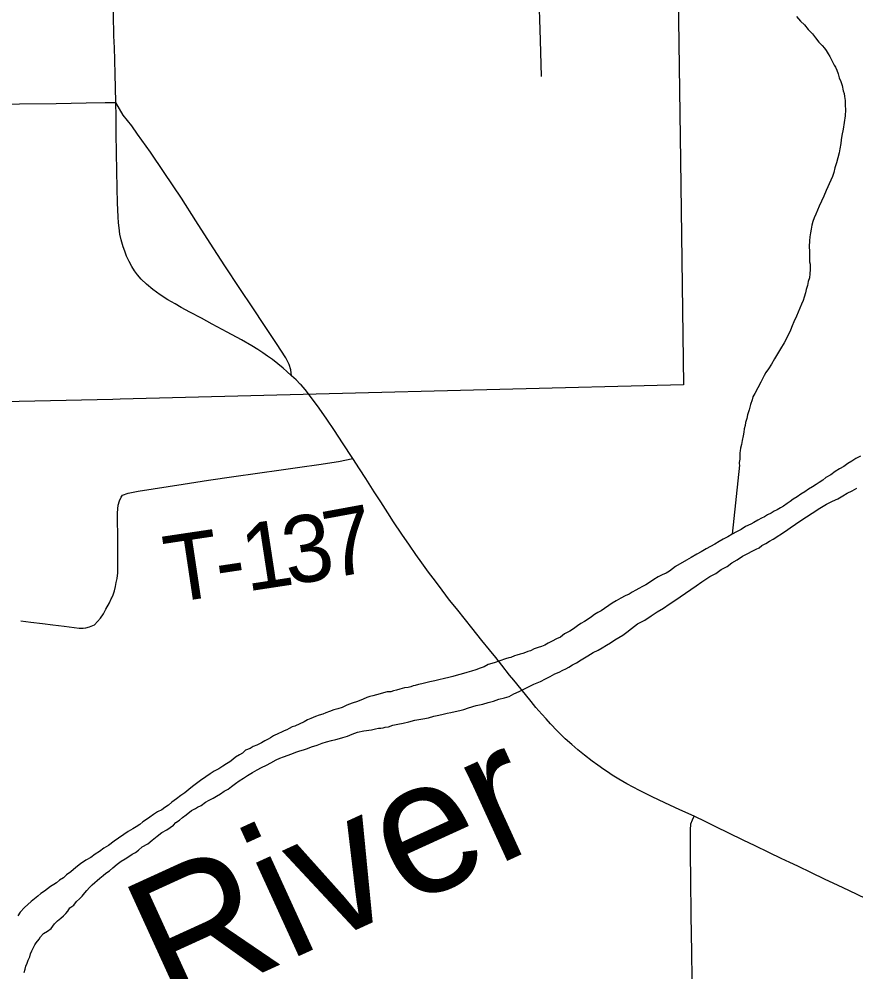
# Model space of a CAD drawing. Extents: x 103424 to 290657, y 38711 to 110967.
# Drawn here: x 214251.8038 to 214252.1593, y 40209.8906 to 40210.2955 of the extents above; entities that cross this region are included whole.
import ezdxf

# ---------------------------------------------------------------- set-up
doc = ezdxf.new("R2010")
doc.units = 0
for name, color, linetype in [('GM_X_City_Street', 7, 'Continuous'), ('GM_X_Corporation', 7, 'Continuous'), ('GM_X_Major_River', 7, 'Continuous'), ('GM_X_Major_River_Text', 7, 'Continuous'), ('GM_X_Minor_River', 7, 'Continuous'), ('GM_X_State_Route', 7, 'Continuous'), ('GM_X_Township_Road', 7, 'Continuous'), ('GM_X_Township_Road_Text', 7, 'Continuous')]:
    doc.layers.add(name, color=color, linetype=linetype)

msp = doc.modelspace()

# ---------------------------------------------------------------- linework, layer by layer
at = {"layer": 'GM_X_City_Street'}
for points in [[(214252.02582, 40210.27106), (214252.02531, 40210.28659), (214252.02502, 40210.29527), (214252.02473, 40210.30394), (214252.02435, 40210.31947), (214252.02414, 40210.32799), (214252.02393, 40210.3365), (214252.02355, 40210.35203), (214252.0233, 40210.36247), (214252.02304, 40210.37291), (214252.02276, 40210.38332), (214252.02246, 40210.39373)], [(214251.60003, 40210.25562), (214251.61064, 40210.25574), (214251.62617, 40210.25608), (214251.63411, 40210.25626), (214251.64206, 40210.25643), (214251.6565, 40210.25669), (214251.67094, 40210.25695), (214251.67677, 40210.25701), (214251.68948, 40210.25733), (214251.70218, 40210.25764), (214251.71749, 40210.25793), (214251.73279, 40210.25822), (214251.74772, 40210.25849), (214251.76265, 40210.25877), (214251.77818, 40210.25902), (214251.79109, 40210.25922), (214251.80401, 40210.25943), (214251.81954, 40210.25969), (214251.83224, 40210.25989), (214251.84036, 40210.26003), (214251.84494, 40210.2601)], [(214251.91961, 40210.14396), (214251.91925, 40210.14644), (214251.91856, 40210.14871), (214251.91714, 40210.15157), (214251.91317, 40210.15765), (214251.90813, 40210.16526), (214251.90309, 40210.17286), (214251.89756, 40210.181), (214251.89125, 40210.19062), (214251.88495, 40210.20024), (214251.87885, 40210.20979), (214251.87276, 40210.21935), (214251.86548, 40210.23033), (214251.85971, 40210.23889), (214251.85416, 40210.24667), (214251.85171, 40210.25009), (214251.84804, 40210.25473), (214251.84494, 40210.2601)]]:
    msp.add_lwpolyline(points, dxfattribs=at)
at = {"layer": 'GM_X_Corporation'}
msp.add_lwpolyline([(214252.08354, 40210.32519), (214252.08475, 40210.23546), (214252.08604, 40210.14015), (214251.92998, 40210.13612), (214251.84678, 40210.13397), (214251.84365, 40210.1339), (214251.72419, 40210.13129), (214251.63068, 40210.13079), (214251.6059, 40210.13067), (214251.60309, 40210.13078), (214251.60191, 40210.19652), (214251.55003, 40210.19658), (214251.52057, 40210.21917), (214251.51947, 40210.28743), (214251.38727, 40210.28745), (214251.3864, 40210.33672)], dxfattribs=at)
at = {"layer": 'GM_X_Major_River'}
for points in [[(214252.16121, 40210.10977), (214252.15933, 40210.10878), (214252.15764, 40210.10761), (214252.15595, 40210.10662), (214252.15426, 40210.10544), (214252.15238, 40210.10445), (214252.15051, 40210.10327), (214252.14863, 40210.1019), (214252.14656, 40210.10072), (214252.14526, 40210.09955), (214252.14376, 40210.09857), (214252.14244, 40210.09778), (214252.14094, 40210.09679), (214252.13925, 40210.09581), (214252.13756, 40210.09463), (214252.13587, 40210.09364), (214252.13438, 40210.09247), (214252.13269, 40210.09148), (214252.13138, 40210.09051), (214252.13006, 40210.08972), (214252.12856, 40210.08855), (214252.12725, 40210.08776), (214252.12593, 40210.08697), (214252.12462, 40210.08637), (214252.1233, 40210.08558), (214252.1218, 40210.08479), (214252.12048, 40210.084), (214252.11916, 40210.0834), (214252.11766, 40210.08261), (214252.11597, 40210.08162), (214252.11465, 40210.08083), (214252.11239, 40210.07983), (214252.11051, 40210.07865), (214252.10863, 40210.07766), (214252.10675, 40210.07667), (214252.10488, 40210.07549), (214252.10299, 40210.0745), (214252.1013, 40210.07351), (214252.09943, 40210.07233), (214252.09755, 40210.07134), (214252.09567, 40210.07035), (214252.0936, 40210.06917), (214252.09172, 40210.06817), (214252.08927, 40210.06679), (214252.0874, 40210.06561), (214252.0827, 40210.06285), (214252.08139, 40210.06187), (214252.08008, 40210.06089), (214252.07876, 40210.0601), (214252.07707, 40210.05931), (214252.07538, 40210.05851), (214252.0735, 40210.05733), (214252.07162, 40210.05615), (214252.07012, 40210.05517), (214252.06862, 40210.05437)], [(214251.9607, 40209.99484), (214251.96259, 40209.99545), (214251.96468, 40209.99588), (214251.96695, 40209.99631), (214251.96941, 40209.99693), (214251.97187, 40209.99755), (214251.97528, 40209.9982), (214251.97774, 40209.99863), (214251.98001, 40209.99925), (214251.9821, 40209.99967), (214251.98399, 40210.0001), (214251.98569, 40210.00051), (214251.9872, 40210.00092), (214251.9891, 40210.00135), (214251.99099, 40210.00177), (214251.99269, 40210.00218), (214251.99477, 40210.0028), (214251.99798, 40210.00382), (214252.00082, 40210.00445), (214252.00309, 40210.00507), (214252.00536, 40210.00569), (214252.00763, 40210.0065), (214252.01009, 40210.00712), (214252.01198, 40210.00773), (214252.01405, 40210.00873), (214252.01631, 40210.00973), (214252.02252, 40210.0129), (214252.02535, 40210.0141), (214252.02742, 40210.0151), (214252.02949, 40210.01609), (214252.03136, 40210.01727), (214252.03325, 40210.01807), (214252.03475, 40210.01887), (214252.03607, 40210.01947), (214252.03739, 40210.02006), (214252.03889, 40210.02105), (214252.04058, 40210.02203), (214252.04265, 40210.02322), (214252.04547, 40210.02499), (214252.04772, 40210.02637), (214252.04979, 40210.02736), (214252.05148, 40210.02835), (214252.05336, 40210.02953), (214252.05505, 40210.03052), (214252.05692, 40210.0317), (214252.05862, 40210.03269), (214252.06031, 40210.03367), (214252.06199, 40210.03504), (214252.06405, 40210.0366), (214252.06648, 40210.03856), (214252.06968, 40210.04014), (214252.0723, 40210.04191), (214252.07493, 40210.04368), (214252.07756, 40210.04526), (214252.08, 40210.04683), (214252.08244, 40210.0484), (214252.08469, 40210.04997), (214252.08694, 40210.05154), (214252.08919, 40210.05311), (214252.09143, 40210.05468), (214252.09387, 40210.05644), (214252.09725, 40210.0586), (214252.09988, 40210.05999), (214252.10213, 40210.06156), (214252.10457, 40210.06294), (214252.10663, 40210.06451), (214252.10889, 40210.0657), (214252.11114, 40210.06727), (214252.11339, 40210.06845), (214252.11528, 40210.06945), (214252.11697, 40210.07024), (214252.11829, 40210.07084), (214252.11941, 40210.07182), (214252.1211, 40210.07261), (214252.12261, 40210.0736), (214252.12411, 40210.07458), (214252.12936, 40210.07792), (214252.13142, 40210.0793), (214252.13367, 40210.08087), (214252.13592, 40210.08243), (214252.13836, 40210.08401), (214252.1408, 40210.08558), (214252.14399, 40210.08774), (214252.14681, 40210.08932), (214252.14944, 40210.09071), (214252.1517, 40210.09171), (214252.15377, 40210.09289), (214252.15565, 40210.09407), (214252.15772, 40210.09507), (214252.15978, 40210.09625)], [(214252.06862, 40210.05437), (214252.06711, 40210.05358), (214252.0658, 40210.05279), (214252.06429, 40210.052), (214252.06298, 40210.05121), (214252.06128, 40210.05041), (214252.0594, 40210.04942), (214252.05752, 40210.04824), (214252.05583, 40210.04726), (214252.05433, 40210.04627), (214252.05245, 40210.04509), (214252.05114, 40210.04411), (214252.04964, 40210.04332), (214252.04833, 40210.04253), (214252.04701, 40210.04155), (214252.04551, 40210.04057), (214252.04401, 40210.03959), (214252.04251, 40210.03861), (214252.04101, 40210.03762), (214252.03932, 40210.03645), (214252.03782, 40210.03546), (214252.03557, 40210.03428), (214252.03388, 40210.03291), (214252.03219, 40210.03211), (214252.03031, 40210.03112), (214252.02861, 40210.03032), (214252.02711, 40210.02953), (214252.02579, 40210.02893), (214252.02428, 40210.02852), (214252.02258, 40210.02791), (214252.02107, 40210.02712), (214252.01994, 40210.02672), (214252.019, 40210.02632), (214252.01787, 40210.02591), (214252.01673, 40210.0257), (214252.01522, 40210.02528), (214252.01427, 40210.02488), (214252.01276, 40210.02428), (214252.01182, 40210.02407), (214252.0105, 40210.02366), (214252.00558, 40210.02203), (214252.00313, 40210.02122), (214252.00144, 40210.02023), (214251.99974, 40210.01963), (214251.99785, 40210.01902), (214251.99596, 40210.01841), (214251.99407, 40210.0178), (214251.99256, 40210.01738), (214251.99105, 40210.01697), (214251.98953, 40210.01656), (214251.98802, 40210.01614), (214251.98632, 40210.01573), (214251.98461, 40210.01531), (214251.98216, 40210.01469), (214251.98045, 40210.01427), (214251.97837, 40210.01384), (214251.97667, 40210.01343), (214251.97496, 40210.01301), (214251.97345, 40210.01279), (214251.97212, 40210.01238), (214251.97118, 40210.01217), (214251.97024, 40210.01177), (214251.9691, 40210.01155), (214251.96758, 40210.01133), (214251.9655, 40210.01072), (214251.96418, 40210.01031), (214251.96285, 40210.01009), (214251.96172, 40210.00968), (214251.9602, 40210.00965), (214251.95869, 40210.00924), (214251.95717, 40210.00882), (214251.95566, 40210.00841), (214251.95415, 40210.008), (214251.95282, 40210.00759), (214251.9515, 40210.00718), (214251.94999, 40210.00658), (214251.94754, 40210.00558), (214251.94528, 40210.00477), (214251.94301, 40210.00396), (214251.94113, 40210.00297), (214251.93924, 40210.00235), (214251.93754, 40210.00194), (214251.93565, 40210.00133), (214251.93414, 40210.00072), (214251.93282, 40210.00013), (214251.93131, 40209.99971), (214251.9298, 40209.99911), (214251.92772, 40209.99831), (214251.92641, 40209.99771), (214251.9249, 40209.99691), (214251.92095, 40209.99512), (214251.91981, 40209.99471), (214251.91849, 40209.99412), (214251.91756, 40209.99352), (214251.91642, 40209.99312), (214251.91529, 40209.99253), (214251.91398, 40209.99193), (214251.9119, 40209.99093), (214251.91059, 40209.99014), (214251.90965, 40209.98955), (214251.90815, 40209.98876)], [(214251.80726, 40209.89442), (214251.80761, 40209.89557), (214251.80834, 40209.8971), (214251.8087, 40209.89825), (214251.80924, 40209.89959), (214251.80997, 40209.90094), (214251.81052, 40209.90209), (214251.81107, 40209.90305), (214251.81236, 40209.9046), (214251.81292, 40209.90556), (214251.81422, 40209.90692), (214251.81591, 40209.90791), (214251.8174, 40209.90908), (214251.81889, 40209.91101), (214251.82019, 40209.91237), (214251.82149, 40209.91354), (214251.82261, 40209.91451), (214251.82374, 40209.91549), (214251.82447, 40209.91645), (214251.8254, 40209.9178), (214251.82708, 40209.91898), (214251.82819, 40209.92052), (214251.8295, 40209.92169), (214251.83062, 40209.92286), (214251.83173, 40209.92421), (214251.83266, 40209.92518), (214251.83377, 40209.92654), (214251.83489, 40209.9277), (214251.83806, 40209.93043), (214251.83956, 40209.9316), (214251.84068, 40209.93258), (214251.84218, 40209.93356), (214251.84367, 40209.93492), (214251.84554, 40209.93648), (214251.84723, 40209.93766), (214251.84892, 40209.93864), (214251.85042, 40209.93963), (214251.85192, 40209.94061), (214251.85324, 40209.9414), (214251.85455, 40209.94238), (214251.85604, 40209.94374), (214251.85848, 40209.94512), (214251.86035, 40209.94668), (214251.86241, 40209.94825), (214251.86447, 40209.94981), (214251.86654, 40209.951), (214251.86804, 40209.95198), (214251.86935, 40209.95296), (214251.87046, 40209.95412), (214251.87196, 40209.9551), (214251.87327, 40209.95627), (214251.87477, 40209.95745), (214251.87701, 40209.9592), (214251.87871, 40209.96), (214251.87965, 40209.96059), (214251.88115, 40209.96138), (214251.88302, 40209.96276), (214251.88453, 40209.96355), (214251.88622, 40209.96453), (214251.88772, 40209.96533), (214251.88941, 40209.96631), (214251.89091, 40209.96749), (214251.89261, 40209.96828), (214251.8941, 40209.96946), (214251.89579, 40209.97063), (214251.89729, 40209.9718), (214251.89916, 40209.97299), (214251.90085, 40209.97416), (214251.90292, 40209.97535), (214251.90498, 40209.97653), (214251.90686, 40209.97752), (214251.90894, 40209.97852), (214251.91082, 40209.97951), (214251.91307, 40209.9807), (214251.91458, 40209.98149), (214251.91609, 40209.98209), (214251.91967, 40209.98331), (214251.92062, 40209.98371), (214251.92175, 40209.98412), (214251.92307, 40209.98452), (214251.92459, 40209.98494), (214251.92628, 40209.98554), (214251.92798, 40209.98634), (214251.93044, 40209.98696), (214251.93251, 40209.98777), (214251.9344, 40209.98838), (214251.93648, 40209.989), (214251.93838, 40209.98942), (214251.93989, 40209.98983), (214251.9414, 40209.99024), (214251.94329, 40209.99085), (214251.94537, 40209.99166), (214251.94763, 40209.99247), (214251.95028, 40209.99309), (214251.9535, 40209.99354), (214251.95521, 40209.99396), (214251.95653, 40209.99418), (214251.95748, 40209.9942), (214251.95843, 40209.99441), (214251.95938, 40209.99462), (214251.9607, 40209.99484)], [(214251.90815, 40209.98876), (214251.90683, 40209.98797), (214251.90589, 40209.98757), (214251.90476, 40209.98698), (214251.90325, 40209.98637), (214251.90194, 40209.98559), (214251.90005, 40209.98479), (214251.89875, 40209.98362), (214251.89743, 40209.98283), (214251.89574, 40209.98184), (214251.89462, 40209.98087), (214251.89331, 40209.97989), (214251.89199, 40209.9791), (214251.8903, 40209.97811), (214251.88862, 40209.97694), (214251.88674, 40209.97595), (214251.88505, 40209.97477), (214251.88317, 40209.97359), (214251.88092, 40209.97202), (214251.87924, 40209.97065), (214251.87755, 40209.96948), (214251.87587, 40209.96811), (214251.87419, 40209.96674), (214251.8725, 40209.96557), (214251.87063, 40209.9642), (214251.86876, 40209.96283), (214251.86726, 40209.96146), (214251.86576, 40209.96048), (214251.86445, 40209.9595), (214251.86257, 40209.9587), (214251.86088, 40209.95752), (214251.85938, 40209.95635), (214251.85788, 40209.95537), (214251.85638, 40209.95439), (214251.85508, 40209.95322), (214251.85358, 40209.95224), (214251.85207, 40209.95144), (214251.85019, 40209.95026), (214251.8442, 40209.94614), (214251.84176, 40209.94438), (214251.83988, 40209.9432), (214251.83801, 40209.94183), (214251.83613, 40209.94065), (214251.83426, 40209.93928), (214251.83219, 40209.93809), (214251.82994, 40209.93652), (214251.82788, 40209.93496), (214251.82583, 40209.9332), (214251.82396, 40209.93183), (214251.82265, 40209.93066), (214251.82096, 40209.92968), (214251.81965, 40209.92851), (214251.81853, 40209.92773), (214251.81721, 40209.92694), (214251.8159, 40209.92596), (214251.81459, 40209.92498), (214251.81309, 40209.924), (214251.81179, 40209.92283), (214251.81029, 40209.92166), (214251.80898, 40209.92049), (214251.80749, 40209.91932), (214251.80618, 40209.91796), (214251.80432, 40209.91602), (214251.80322, 40209.91447)], [(214251.80601, 40209.8904), (214251.80636, 40209.89174), (214251.80671, 40209.89308), (214251.80726, 40209.89442)]]:
    msp.add_lwpolyline(points, dxfattribs=at)
at = {"layer": 'GM_X_Minor_River'}
for points in [[(214252.13403, 40210.29654), (214252.13578, 40210.29468), (214252.13753, 40210.29301), (214252.13909, 40210.29114), (214252.14084, 40210.28928), (214252.14221, 40210.2876), (214252.14358, 40210.28573), (214252.14494, 40210.28424), (214252.14592, 40210.28312), (214252.1467, 40210.28219), (214252.14749, 40210.28068), (214252.14827, 40210.27956), (214252.14887, 40210.27843), (214252.14947, 40210.27711), (214252.15006, 40210.27599), (214252.15065, 40210.27505), (214252.15125, 40210.27373), (214252.15185, 40210.27223), (214252.15227, 40210.27053), (214252.15287, 40210.26902), (214252.15348, 40210.26732), (214252.15391, 40210.26505), (214252.15431, 40210.26392), (214252.15453, 40210.26259), (214252.15476, 40210.26089), (214252.1548, 40210.25899), (214252.15484, 40210.2569), (214252.15471, 40210.25443), (214252.15439, 40210.25157), (214252.15388, 40210.24871), (214252.15336, 40210.24604), (214252.15302, 40210.24413), (214252.15286, 40210.2426), (214252.15253, 40210.24032), (214252.15219, 40210.2386), (214252.15166, 40210.2365), (214252.15114, 40210.2344), (214252.15042, 40210.23229), (214252.14989, 40210.23038), (214252.14936, 40210.22866), (214252.14863, 40210.22712), (214252.14663, 40210.22271), (214252.14573, 40210.22022), (214252.14464, 40210.2181), (214252.14373, 40210.21599), (214252.14301, 40210.21427), (214252.14228, 40210.21254), (214252.14155, 40210.21101), (214252.14102, 40210.20948), (214252.14067, 40210.20795), (214252.14033, 40210.20623), (214252.13998, 40210.2047), (214252.13982, 40210.20299), (214252.13967, 40210.20128), (214252.13953, 40210.1988), (214252.13958, 40210.19671), (214252.13962, 40210.19481), (214252.13965, 40210.19329), (214252.13967, 40210.19234), (214252.13988, 40210.1914), (214252.1399, 40210.19045), (214252.13993, 40210.18912), (214252.13978, 40210.18722), (214252.13962, 40210.1855), (214252.13909, 40210.18397), (214252.13874, 40210.18225), (214252.13821, 40210.18053), (214252.13786, 40210.17919), (214252.13733, 40210.17728), (214252.13697, 40210.17594), (214252.13625, 40210.17441), (214252.13552, 40210.17268), (214252.1348, 40210.17096), (214252.13407, 40210.16923), (214252.13298, 40210.16693), (214252.13226, 40210.1652), (214252.13154, 40210.16329), (214252.13026, 40210.1606), (214252.1288, 40210.15791), (214252.12733, 40210.1554), (214252.12604, 40210.15329), (214252.12476, 40210.15117), (214252.12348, 40210.14886), (214252.12219, 40210.14693), (214252.12108, 40210.14539), (214252.12035, 40210.14404), (214252.11961, 40210.1427), (214252.11888, 40210.14116), (214252.11632, 40210.13635), (214252.11559, 40210.13501), (214252.11524, 40210.13367)], [(214252.11524, 40210.13367), (214252.11452, 40210.13175), (214252.114, 40210.12946), (214252.11328, 40210.12736), (214252.11293, 40210.12583), (214252.1124, 40210.12411), (214252.11224, 40210.12277), (214252.11189, 40210.12144), (214252.11173, 40210.11991), (214252.11138, 40210.11839), (214252.11104, 40210.11648), (214252.1107, 40210.11476), (214252.11035, 40210.11323), (214252.11018, 40210.11209), (214252.11001, 40210.11114), (214252.11004, 40210.10981), (214252.11007, 40210.10848), (214252.10972, 40210.10714), (214252.10973, 40210.10657), (214252.10993, 40210.106), (214252.10675, 40210.07667)]]:
    msp.add_lwpolyline(points, dxfattribs=at)
at = {"layer": 'GM_X_State_Route'}
for points in [[(214251.84494, 40210.2601), (214251.84475, 40210.26636), (214251.8446, 40210.27189), (214251.84443, 40210.27818), (214251.84429, 40210.28333), (214251.84407, 40210.28838), (214251.84389, 40210.29741), (214251.84365, 40210.30621), (214251.8435, 40210.31161), (214251.84329, 40210.31953), (214251.84311, 40210.32563), (214251.84287, 40210.3343), (214251.84267, 40210.3416), (214251.8425, 40210.34794), (214251.84216, 40210.3585), (214251.84199, 40210.36249)], [(214251.91961, 40210.14396), (214251.91763, 40210.14574), (214251.91597, 40210.14723), (214251.91374, 40210.14898), (214251.9114, 40210.15081), (214251.90936, 40210.1523), (214251.90732, 40210.15372), (214251.90518, 40210.1551), (214251.90275, 40210.15662), (214251.89837, 40210.15915), (214251.89215, 40210.16252), (214251.8859, 40210.1659), (214251.88127, 40210.16835), (214251.87639, 40210.171), (214251.87264, 40210.17299), (214251.8701, 40210.17444), (214251.86706, 40210.17625), (214251.86374, 40210.1784), (214251.8607, 40210.18065), (214251.85787, 40210.18284), (214251.85573, 40210.18492), (214251.85416, 40210.1868), (214251.8529, 40210.1885), (214251.85177, 40210.19039), (214251.85051, 40210.19246), (214251.84945, 40210.19478), (214251.84869, 40210.19686), (214251.84806, 40210.19868), (214251.84718, 40210.2017), (214251.84668, 40210.20415), (214251.8463, 40210.20679), (214251.84605, 40210.20899), (214251.84586, 40210.21144), (214251.84565, 40210.21747), (214251.84543, 40210.22364), (214251.84532, 40210.23098), (214251.84521, 40210.23871), (214251.84509, 40210.24695), (214251.84499, 40210.25411), (214251.84494, 40210.2601)], [(214251.92326, 40210.14043), (214251.92152, 40210.14221), (214251.91961, 40210.14396)], [(214251.92719, 40210.13571), (214251.92531, 40210.13815), (214251.92361, 40210.14007), (214251.92326, 40210.14043)], [(214251.94554, 40210.10883), (214251.94122, 40210.1155), (214251.93776, 40210.12068), (214251.93449, 40210.1255), (214251.93128, 40210.13013), (214251.92719, 40210.13571)], [(214252.09056, 40209.95675), (214252.08458, 40209.95954), (214252.0781, 40209.9625), (214252.07273, 40209.96509), (214252.06736, 40209.96775), (214252.06199, 40209.97059), (214252.05865, 40209.9725), (214252.05581, 40209.97429), (214252.05376, 40209.97565), (214252.05229, 40209.9767), (214252.04964, 40209.97849), (214252.04729, 40209.98022), (214252.04396, 40209.98269), (214252.04124, 40209.98497), (214252.03858, 40209.98726), (214252.03587, 40209.98973), (214252.03408, 40209.99139), (214252.03235, 40209.99306), (214252.02957, 40209.99603), (214252.02772, 40209.99812), (214252.02587, 40210.0001), (214252.0234, 40210.003), (214252.02138, 40210.00548), (214252.01706, 40210.0108), (214252.01403, 40210.01454), (214252.01222, 40210.01677), (214252.00889, 40210.02093), (214252.00629, 40210.02419), (214252.00365, 40210.02748), (214252.00045, 40210.03147), (214251.99616, 40210.03684), (214251.9935, 40210.04017), (214251.98958, 40210.04505), (214251.98672, 40210.04863), (214251.98353, 40210.05285), (214251.98067, 40210.05672), (214251.97777, 40210.06055), (214251.97487, 40210.0645), (214251.97242, 40210.06797), (214251.96968, 40210.07191), (214251.96647, 40210.0766), (214251.96283, 40210.08191), (214251.96044, 40210.08565), (214251.95743, 40210.09036), (214251.95472, 40210.0946), (214251.9511, 40210.10027), (214251.94848, 40210.10439), (214251.94554, 40210.10883)], [(214252.08977, 40209.88768), (214252.08955, 40209.89908), (214252.08938, 40209.91462), (214252.08922, 40209.93015), (214252.08911, 40209.9405), (214252.089, 40209.95083), (214252.08925, 40209.95362), (214252.08986, 40209.95527), (214252.09056, 40209.95675)], [(214252.16373, 40209.92163), (214252.15634, 40209.92516), (214252.15182, 40209.9273), (214252.14596, 40209.93008), (214252.14046, 40209.93274), (214252.13472, 40209.93552), (214252.13122, 40209.93716), (214252.12762, 40209.93885), (214252.12259, 40209.94128), (214252.11618, 40209.94438), (214252.11171, 40209.94654), (214252.10512, 40209.94973), (214252.10007, 40209.95216), (214252.09557, 40209.95434), (214252.09056, 40209.95675)]]:
    msp.add_lwpolyline(points, dxfattribs=at)
at = {"layer": 'GM_X_Township_Road'}
for points in [[(214251.84317, 40210.04955), (214251.84371, 40210.05082), (214251.84429, 40210.05251), (214251.84477, 40210.05445), (214251.84512, 40210.05609), (214251.84548, 40210.05778), (214251.84576, 40210.0602), (214251.8457, 40210.07295), (214251.84563, 40210.0857), (214251.84589, 40210.08896), (214251.84649, 40210.09082), (214251.84718, 40210.09234), (214251.84777, 40210.09318), (214251.85019, 40210.09401), (214251.85438, 40210.09492), (214251.87357, 40210.09794), (214251.88431, 40210.09957), (214251.89506, 40210.10119), (214251.90511, 40210.1026), (214251.91516, 40210.104), (214251.92315, 40210.10514), (214251.93113, 40210.10628), (214251.93944, 40210.10749), (214251.94554, 40210.10883)], [(214251.80455, 40210.03984), (214251.80875, 40210.03931), (214251.81376, 40210.03867), (214251.81812, 40210.03812), (214251.82302, 40210.0375), (214251.82715, 40210.03698), (214251.8294, 40210.0367), (214251.831, 40210.03673), (214251.83211, 40210.03687), (214251.83377, 40210.03725), (214251.8358, 40210.03818), (214251.83709, 40210.03953), (214251.83838, 40210.04101), (214251.83973, 40210.04279), (214251.84066, 40210.04476), (214251.84219, 40210.04741), (214251.843, 40210.04913), (214251.84317, 40210.04955)]]:
    msp.add_lwpolyline(points, dxfattribs=at)

# ---------------------------------------------------------------- texts
at = {"layer": 'GM_X_Major_River_Text'}
msp.add_text('River', height=0.056853, rotation=24.5541, dxfattribs=at).set_placement((214251.86804, 40209.8724))
at = {"layer": 'GM_X_Township_Road_Text'}
for s, rotation, p in [('7', 10.4054, (214251.93604, 40210.05781)), ('3', 9.1378, (214251.91809, 40210.05491)), ('1', 8.667, (214251.90054, 40210.05224)), ('T', 8.5041, (214251.8679, 40210.04735)), ('-', 8.5325, (214251.88893, 40210.0505))]:
    msp.add_text(s, height=0.02841, rotation=rotation, dxfattribs=at).set_placement(p)

doc.saveas('drawing.dxf')
